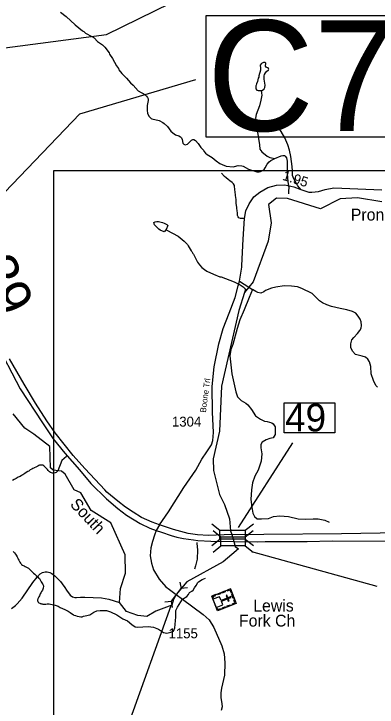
# Model space of a CAD drawing. Extents: x 1248089 to 1457196, y 820910 to 988753.
# Drawn here: x 1300259 to 1304859, y 882884 to 891661 of the extents above; entities that cross this region are included whole.
import ezdxf

# ---------------------------------------------------------------- set-up
doc = ezdxf.new("R2010")
doc.units = 0
for name, color, linetype in [('Exist Cultural Church with Cemetary CELL', 7, 'Continuous'), ('Exist Cultural Church with Cemetery Label', 7, 'Continuous'), ('Exist Hydrographic Creek Single Shore', 7, 'Continuous'), ('Exist Hydrographic Misc Water Feature', 7, 'Continuous'), ('Exist Road Non-System Type 51', 7, 'Continuous'), ('Exist Road Primary US Divided Attributed', 7, 'Continuous'), ('Exist Road Primary US Mileage Hundredths English Label', 7, 'Continuous'), ('Exist Road Primary US Structure Culvert Number Label', 7, 'Continuous'), ('Exist Road Primary US Structure Standard Bridge CELL', 7, 'Continuous'), ('Exist Road Secondary Structure Culvert CELL', 7, 'Continuous'), ('Exist Road Secondary Type 51 Attributed', 7, 'Continuous'), ('Exist Road Secondary Type 51 Label', 7, 'Continuous'), ('Map Preparation Inset Cut Line', 7, 'Continuous'), ('Prop GRAU CAT1 Cell', 7, 'Continuous'), ('Prop Guardrail', 7, 'Continuous'), ('Prop Guardrail Anchor Unit CELL', 7, 'Continuous'), ('Prop Lane Lines', 7, 'Continuous')]:
    doc.layers.add(name, color=color, linetype=linetype)

msp = doc.modelspace()

# ---------------------------------------------------------------- linework, layer by layer
at = {"layer": 'Exist Cultural Church with Cemetary CELL'}
for points in [[(1303001.4, 884381.6), (1303073.5, 884196), (1302836.1, 884103.8), (1302764, 884289.3)], [(1302961, 884365.9), (1302965.1, 884355.3), (1302995.1, 884367), (1303009.8, 884329.1), (1303020.2, 884333.2), (1303001.4, 884381.6)], [(1302776.1, 884258.5), (1302786.8, 884262.7), (1302778.8, 884283.2), (1302816.5, 884297.8), (1302812.4, 884308.2), (1302764.1, 884289.4)], [(1302779.7, 884249.2), (1302820.3, 884144.6), (1302904.7, 884177.4), (1302886.4, 884224.7), (1302962.3, 884254.3), (1302974.2, 884223.5), (1302984.5, 884227.5), (1302972.5, 884258.3), (1303011.9, 884273.5), (1303007.7, 884284.4), (1302968.3, 884269.1), (1302956.4, 884299.9), (1302946.1, 884295.9), (1302958.1, 884265.1), (1302882.1, 884235.6), (1302864.1, 884282)], [(1302829.2, 884314.7), (1302869.6, 884330.4), (1302873.7, 884319.8), (1302833.3, 884304.1)], [(1302891.9, 884339), (1302932.2, 884354.7), (1302936.4, 884344.1), (1302896, 884328.4)], [(1303028.2, 884312.5), (1303047, 884264.2), (1303036.3, 884260.1), (1303017.6, 884308.4)], [(1303033.1, 884180.2), (1303029, 884190.8), (1303059, 884202.5), (1303044.3, 884240.3), (1303054.7, 884244.3), (1303073.5, 884195.9)], [(1302824.2, 884134.6), (1302834.9, 884138.8), (1302842.8, 884118.3), (1302880.5, 884132.9), (1302884.5, 884122.6), (1302836.1, 884103.8)], [(1302899.4, 884140.5), (1302939.8, 884156.2), (1302943.9, 884145.6), (1302903.5, 884129.9)], [(1302960.8, 884164.4), (1303001.2, 884180.1), (1303005.3, 884169.5), (1302965, 884153.8)]]:
    msp.add_lwpolyline(points, close=True, dxfattribs=at)
at = {"layer": 'Exist Hydrographic Creek Single Shore'}
for points in [[(1304917.9, 889281.6), (1304609.9, 889330.4), (1304392.9, 889318.4), (1304139.9, 889192.1), (1303725.9, 889325.1), (1303584.9, 889328), (1303482.9, 889247.9), (1303518.9, 889014.2), (1303479.9, 888781.9), (1303290.5, 888269.9), (1303181.5, 888133.6), (1303108.9, 887906.3), (1302886.9, 886945.5), (1302865, 886378), (1302781.9, 886028.4), (1302786.9, 885880.7), (1302862.9, 885577.1), (1302927, 885451), (1302991.4, 885267.9), (1303000.2, 885117.6), (1303019.6, 885067.5)], [(1302314.9, 884308.9), (1302283.6, 884260), (1302257.3, 884176.1), (1302054.6, 884098), (1301944, 884029.6), (1301827, 884041.8), (1301686.9, 884093.8), (1301596.3, 884207.9), (1301609.9, 884387.5), (1301672.9, 884579.9), (1301669.9, 884813.1), (1301487.9, 885217.3), (1301238.5, 885372.4), (1301108.2, 885595.5), (1301022.1, 885635.3), (1300907.4, 885834.1), (1300863.2, 885869.4), (1300757.3, 885882.7), (1300721.9, 885913.6), (1300715.3, 886185.3), (1300512.9, 886339.9), (1300397.9, 886417.7), (1300251.9, 886597.8)], [(1303019.6, 885067.5), (1303044.3, 884981.2), (1303060.9, 884917.2), (1303102.2, 884886.5), (1303021, 884815.5), (1302909.4, 884725), (1302447.4, 884471.9), (1302314.9, 884308.9)]]:
    msp.add_lwpolyline(points, dxfattribs=at)
at = {"layer": 'Exist Hydrographic Misc Water Feature'}
for points in [[(1300850, 891684.1), (1300920.5, 891628.1), (1301033.5, 891520.9), (1301127.5, 891446.3), (1301143.2, 891437.8), (1301166.6, 891417.1), (1301247.5, 891376.7), (1301275, 891358), (1301319.8, 891312.7), (1301380.6, 891270.9), (1301409.7, 891240.1), (1301463.8, 891168.6), (1301471.3, 891152.4), (1301509.7, 891095.3), (1301559.1, 891001.9), (1301582.2, 890969.2), (1301589.8, 890953), (1301626.6, 890908), (1301686.9, 890848.2), (1301737.2, 890788.8), (1301768.5, 890760), (1301834.4, 890686), (1301919.1, 890639.6), (1301940.5, 890619), (1301952.1, 890602.7), (1301959.6, 890586.5), (1301961.1, 890566.4), (1301947.3, 890502.8), (1301947.5, 890440.9), (1301952.3, 890398.8), (1301973.3, 890362.2), (1301996.7, 890337.4), (1302004.5, 890333.2), (1302098, 890312.5), (1302147.2, 890285.2), (1302162.9, 890272.6), (1302203.9, 890235.5), (1302248.3, 890178.2), (1302271.6, 890153.6), (1302306.9, 890130.5), (1302348.6, 890117.3), (1302370.3, 890104.7), (1302381.9, 890090.4), (1302391.3, 890070.2), (1302398, 890023.9), (1302411.6, 890009.6), (1302427.4, 890001.2), (1302459.7, 890012.1), (1302509.1, 890060.7), (1302525.3, 890070.3), (1302539.4, 890071.9), (1302557.1, 890059.4), (1302592, 890020.3), (1302626.6, 889971.3), (1302659.6, 889934.4), (1302663.3, 889924.4), (1302686.6, 889897.6), (1302708.1, 889881), (1302771.1, 889843.3), (1302821.9, 889801.7), (1302869, 889768.4), (1302896.7, 889753.7), (1302948.1, 889734.2), (1303035.9, 889725.6), (1303051.9, 889727.1), (1303100.4, 889741.8), (1303144.3, 889738.5), (1303164.1, 889731.9), (1303231.1, 889695.9), (1303310.4, 889667.7), (1303334.2, 889663), (1303366.2, 889662.1), (1303382.3, 889665.6), (1303414.8, 889680.7), (1303429.1, 889692.2), (1303441.6, 889709.9), (1303466.9, 889757.1), (1303489.8, 889786.5), (1303514.4, 889805.7), (1303563.9, 889828.5)], [(1303389.4, 890690.4), (1303401.2, 890692.7), (1303427.7, 890712), (1303436.3, 890727.8), (1303441.1, 890759.5), (1303429.3, 890835.9), (1303430.4, 890875.8), (1303434.8, 890891.7), (1303447.5, 890915.4), (1303458, 890931.1), (1303482.6, 890954.3), (1303486.8, 890962.2), (1303485.1, 890970.2), (1303479.2, 890976.4), (1303469.3, 890978.6), (1303455.5, 890987), (1303445.8, 890997.4), (1303449, 891039.2), (1303443.1, 891045.4), (1303435.2, 891047.6), (1303421.1, 891044.1), (1303396.8, 891032.8), (1303388.6, 891027), (1303378.1, 891011.3), (1303375.9, 891001.4), (1303383.4, 890981.2), (1303382.4, 890949.2), (1303360.4, 890877.9), (1303360, 890861.9), (1303351.5, 890846.2), (1303342.3, 890806.4), (1303329.5, 890774.8), (1303329, 890758.8), (1303324.8, 890750.9), (1303323.7, 890710.9), (1303337.3, 890696.6), (1303351.2, 890692.2), (1303389.4, 890690.4)], [(1303389.4, 890690.4), (1303396.2, 890656.9), (1303397.5, 890632.8), (1303387.8, 890569.2), (1303369.7, 890497.7), (1303328.6, 890387), (1303319.3, 890339.2), (1303335.5, 890274.8), (1303341.1, 890190.6), (1303367.8, 890002), (1303372.3, 889949.8), (1303397.3, 889913.1), (1303467.8, 889859.1), (1303499.3, 889842.1), (1303563.9, 889828.5)], [(1303563.9, 889828.5), (1303644.1, 889866), (1303666.2, 889869.3), (1303686.1, 889866.7), (1303696, 889860.5), (1303709.4, 889840.1), (1303720.1, 889795.8), (1303719.7, 889639.9), (1303728.9, 889535.7), (1303734.3, 889515.5), (1303740.7, 889459.3), (1303735.6, 889421.5), (1303738.8, 889383.2)], [(1302187.2, 888932.4), (1302162.8, 888900.1), (1302113, 888922.6), (1302093.3, 888935.1), (1302040.8, 888990.6), (1302031.5, 889018.9), (1302049.9, 889030.3), (1302068, 889033.8), (1302092, 889033.1), (1302139.7, 889021.7), (1302163.5, 889013), (1302195.1, 888996.2), (1302208.6, 888981.7), (1302187.2, 888932.4)], [(1302187.2, 888932.4), (1302197, 888924.1), (1302338.9, 888848), (1302417.1, 888781.8), (1302456, 888740.7), (1302467.5, 888724.4), (1302505.7, 888659.3), (1302513.4, 888651.1), (1302524.8, 888626.7), (1302532.6, 888618.5), (1302585.7, 888517), (1302608.8, 888484.4), (1302639.9, 888451.5), (1302671.2, 888426.6), (1302702.7, 888405.6), (1302785.5, 888365.3), (1302868.7, 888332.9), (1302882.6, 888330.5), (1303049, 888269.7), (1303124, 888231.6), (1303163.2, 888204.4), (1303192.3, 888173.6), (1303181.5, 888133.6)], [(1300229.5, 884134.5), (1300278.7, 884171.1), (1300301.2, 884192.4), (1300363.2, 884262.6), (1300498.9, 884460.6), (1300552.8, 884531.1), (1300589.9, 884569.9), (1300622.5, 884589), (1300638.6, 884594.5), (1300654.7, 884598), (1300678.7, 884597.4), (1300714.5, 884588.3), (1300740.1, 884575.6), (1300777.3, 884546.6), (1300847.4, 884472.5), (1300870.5, 884443.8), (1300905.3, 884398.9), (1300924.4, 884366.3), (1300970.6, 884303.1), (1301000, 884280.2), (1301029.8, 884271.3), (1301053.8, 884270.7), (1301101.9, 884277.2), (1301158, 884277.6), (1301367.7, 884265.5), (1301461.4, 884250.9), (1301596.3, 884207.9)]]:
    msp.add_lwpolyline(points, dxfattribs=at)
at = {"layer": 'Exist Road Non-System Type 51'}
msp.add_line((1303115, 888276.1), (1303281.3, 888173.2), dxfattribs=at)
for points in [[(1303891.6, 889436), (1303853.5, 889485.8), (1303805, 889570.7), (1303788, 889616.8), (1303788, 889672.6), (1303783.2, 889730.8), (1303766.2, 889854.6), (1303749.2, 889934.6), (1303729.9, 890002.6), (1303688.6, 890092.3), (1303642.6, 890170), (1303594.1, 890247.6), (1303562.6, 890262.2), (1303489.8, 890279.2), (1303421.9, 890286.4), (1303317.7, 890291.3), (1303252.2, 890288.9)], [(1303178.7, 889069.3), (1303127.3, 889070.5), (1303109.5, 889080.8), (1303099.7, 889093), (1303092, 889109.2), (1303090.3, 889123.2), (1303088.8, 889139.3), (1303085.5, 889171.4), (1303084.2, 889195.4), (1303080.5, 889211.7), (1303077, 889239.8), (1303075.7, 889261.8), (1303074.2, 889287.9), (1303072.7, 889311.9), (1303069.4, 889336), (1303065.9, 889360.1), (1303064.1, 889372.1), (1303057.6, 889438.3), (1303056.1, 889450.3), (1303054.4, 889466.4), (1303050.8, 889486.5), (1303039.4, 889508.7), (1303021.8, 889527.3), (1302994.1, 889545.8), (1302974.4, 889562.2), (1302947.1, 889585), (1302927.4, 889603.4), (1302888.5, 889646.4)], [(1303281.3, 888173.2), (1303237.7, 888068.9), (1303177.1, 887916), (1303121.3, 887787.4), (1303084.9, 887678.2), (1303031.6, 887474.4), (1303004.9, 887411.3), (1302992.8, 887333.7), (1303019.5, 887105.6), (1303070.4, 886875.1), (1303092.2, 886812.1), (1303135.9, 886766), (1303196.5, 886732), (1303223.1, 886710.1), (1303266.8, 886651.9), (1303320.1, 886571.9), (1303383.2, 886530.6), (1303431.6, 886506.3), (1303465.6, 886499.1), (1303523.8, 886484.5), (1303543.2, 886469.9), (1303567.4, 886431.1), (1303569.8, 886380.2), (1303567.4, 886334.1), (1303543.2, 886295.3), (1303502, 886285.6), (1303455.9, 886268.6), (1303405, 886239.5), (1303385.6, 886210.3), (1303388, 886166.7), (1303397.7, 886091.5), (1303390.4, 885999.3), (1303354.1, 885882.8), (1303310.4, 885807.6), (1303278.9, 885722.7), (1303269.2, 885632.9), (1303259.5, 885514), (1303271.6, 885417), (1303283.8, 885339.3), (1303305.6, 885298.1), (1303341.9, 885269), (1303395.3, 885269), (1303482.6, 885273.8), (1303548, 885298.1), (1303625.6, 885307.8), (1303734.7, 885295.6), (1303860.8, 885266.5), (1303955.3, 885261.7), (1304049.9, 885269), (1304110.5, 885266.5), (1304195.4, 885249.5), (1304253.5, 885225.3)], [(1304862.1, 886935.8), (1304842.7, 886955.2), (1304813.6, 887018.3), (1304784.5, 887105.6), (1304779.6, 887195.4), (1304762.7, 887253.6), (1304740.9, 887290), (1304711.8, 887314.3), (1304668.1, 887328.8), (1304585.7, 887348.2), (1304546.9, 887391.9), (1304527.5, 887438), (1304525.1, 887484.1), (1304539.6, 887535.1), (1304563.9, 887564.2), (1304612.4, 887615.1), (1304641.5, 887651.5), (1304656, 887680.6), (1304660.8, 887717), (1304658.4, 887760.7), (1304646.3, 887797.1), (1304619.6, 887835.9), (1304588.1, 887869.9), (1304546.9, 887891.7), (1304476.6, 887916), (1304391.7, 887930.6), (1304282.6, 887954.8), (1304222, 887976.7), (1304166.3, 888000.9), (1304127.5, 888027.6), (1304035.3, 888119.8), (1303906.8, 888185.3), (1303851.1, 888207.1), (1303773.5, 888214.4), (1303683.8, 888216.8), (1303574.7, 888199.9), (1303521.3, 888187.7), (1303446.2, 888158.6), (1303424.4, 888141.6), (1303388, 888127.1), (1303349.2, 888134.4), (1303322.5, 888146.5), (1303281.3, 888173.2)], [(1300926.3, 886056.8), (1300866.3, 886006.7), (1300815.2, 885874.1), (1300805, 885864.3), (1300792.8, 885854.6), (1300780.7, 885850.8), (1300766.7, 885847.1), (1300758.7, 885847.4), (1300748.7, 885847.6), (1300736.7, 885851.9), (1300724.8, 885856.1), (1300711, 885864.4), (1300695.3, 885878.9), (1300685.7, 885891.1), (1300673.9, 885903.4), (1300664.2, 885915.6), (1300652.4, 885925.8), (1300636.6, 885940.4), (1300625, 885946.6), (1300613, 885948.8), (1300595, 885949.2), (1300585, 885947.4), (1300576.7, 885943.8), (1300560.5, 885936.1), (1300546.3, 885926.4), (1300536.2, 885922.6), (1300518, 885913.1), (1300512, 885911.2), (1300499.9, 885905.5), (1300485.7, 885897.8), (1300467.3, 885886.1), (1300457.1, 885878.3), (1300447, 885872.7), (1300434.8, 885865), (1300414.6, 885853.4), (1300398.4, 885843.7), (1300372, 885826.4), (1300355.6, 885816.7), (1300337.4, 885805.1), (1300315.1, 885793.7), (1300288.8, 885778.2), (1300264.5, 885766.9), (1300242.1, 885753.4)], [(1302576.4, 884967.7), (1302576.4, 884956.2), (1302582.9, 884875.6), (1302578.9, 884758.4), (1302557.9, 884673.3), (1302546.9, 884629.2)], [(1300249.2, 884852.5), (1300264.9, 884838.1), (1300280.4, 884821.8), (1300288.2, 884809.7), (1300301.7, 884785.4), (1300309.4, 884771), (1300313, 884758.9), (1300320.7, 884742.8), (1300326.5, 884734.6), (1300334.2, 884720.5), (1300343.8, 884706.3), (1300351.6, 884696.1), (1300357.4, 884688), (1300369.2, 884679.6), (1300389.1, 884673.2), (1300403, 884664.9), (1300418.8, 884656.5), (1300434.6, 884648), (1300444.3, 884641.8), (1300460, 884627.5), (1300467.9, 884619.3), (1300479.7, 884609.1), (1300487.5, 884600.9), (1300501.2, 884586.5), (1300509.1, 884580.3), (1300524.7, 884566), (1300530.6, 884561.8), (1300542.4, 884551.6), (1300556.1, 884539.1), (1300567.9, 884526.9), (1300583.4, 884510.6), (1300587.3, 884504.5), (1300596.9, 884486.3), (1300606.6, 884470.1), (1300621.9, 884443.5), (1300625.8, 884439.5), (1300629.6, 884429.4), (1300633.4, 884419.3), (1300633.2, 884409.3), (1300630.9, 884395.3), (1300628.8, 884389.4), (1300626.3, 884377.4), (1300620.1, 884365.5), (1300609.7, 884347.7), (1300603.5, 884336.1), (1300601.4, 884330.1), (1300592.9, 884316.3), (1300588.7, 884306.3), (1300582.4, 884292.4), (1300576.2, 884280.6), (1300570, 884270.7), (1300563.5, 884256.8), (1300561.3, 884248.8), (1300559.2, 884240.9), (1300559, 884232.9), (1300562.8, 884222.8), (1300568.6, 884214.7), (1300576.4, 884204.5), (1300586.1, 884198.3), (1300592.1, 884196.2), (1300602.1, 884194), (1300610, 884191.6), (1300618, 884191.5), (1300624, 884189.4), (1300652, 884188.8), (1300662, 884188.6), (1300682, 884190), (1300704, 884189.5), (1300724, 884187.1), (1300743.9, 884182.5), (1300763.8, 884178.1), (1300779.8, 884173.8), (1300819.5, 884160.8), (1300845.2, 884146.3), (1300872.8, 884133.5), (1300902.5, 884118.9), (1300948.1, 884097.8), (1300971.8, 884081.3), (1300987.4, 884068.8), (1301011.2, 884056.3), (1301019, 884050.1), (1301040.9, 884043.5), (1301058.8, 884037.1), (1301084.7, 884030.6), (1301106.6, 884028), (1301122.6, 884027.6), (1301142.8, 884035.2), (1301160.9, 884038.9)], [(1302392.6, 884249.1), (1302447.7, 884283.1), (1302470.3, 884310.2), (1302483.8, 884335.1), (1302513.2, 884353.1), (1302529, 884364.4), (1302547, 884396.1), (1302567.4, 884425.4), (1302587.7, 884461.6), (1302596.7, 884470.6), (1302641.8, 884497.7), (1302684.7, 884515.8)], [(1301160.9, 884038.9), (1301222.6, 884053.4), (1301270, 884085.1), (1301310.6, 884103.1), (1301351.2, 884107.6), (1301432.5, 884107.6), (1301484.4, 884089.6), (1301563.4, 884053.4), (1301640.1, 884001.5), (1301698.8, 883974.4), (1301753, 883929.2), (1301793.6, 883899.8), (1301829.7, 883897.6), (1301890.6, 883902.1), (1301960.6, 883906.6), (1302026.1, 883897.6), (1302089.3, 883870.5), (1302152.4, 883829.8), (1302195.3, 883820.8), (1302247.2, 883832.1), (1302278.8, 883845.6), (1302290.1, 883866), (1302296.9, 883886.3), (1302301.4, 883931.5), (1302303.7, 883978.9), (1302310.4, 884024.1), (1302308.2, 884069.2), (1302308.2, 884107.6), (1302330.8, 884148.3), (1302392.6, 884249.1)]]:
    msp.add_lwpolyline(points, dxfattribs=at)
at = {"layer": 'Exist Road Primary US Divided Attributed'}
for points in [[(1300016.6, 887519.6), (1300337.2, 886913), (1300620.1, 886481.4), (1300757.9, 886280.7), (1300902.7, 886098), (1301088.5, 885886.9), (1301233.3, 885716.8), (1301431.1, 885521.8), (1301576.5, 885398.7), (1301686.9, 885315.4), (1301856.7, 885209.7), (1301982.8, 885150.3), (1302062.2, 885120.7)], [(1301435.4, 885603.4), (1301411.3, 885637), (1301289.7, 885764.3), (1301159.2, 885904.1), (1301010.5, 886068.1), (1300779.8, 886356.6), (1300676.6, 886508.5), (1300530.9, 886733.3), (1300389.4, 886971.1), (1300204.3, 887293)], [(1302101.2, 885193), (1302011.7, 885225.6), (1301875.1, 885283.3), (1301768.9, 885350.2), (1301671.7, 885417), (1301574.6, 885489.9), (1301435.4, 885603.4)], [(1303019.6, 885067.5), (1302723.7, 885058.5), (1302584.8, 885065.2), (1302467.5, 885081.7), (1302282.3, 885133), (1302101.2, 885193)], [(1302062.2, 885120.7), (1302130.2, 885098.4), (1302251.6, 885054.7), (1302321.2, 885034.7), (1302407.2, 885017), (1302535.7, 885001.7), (1302587.6, 884993.4), (1302753.8, 884985.2), (1303044.3, 884981.2)], [(1308244.1, 883707.8), (1307568.4, 884130.4), (1307155.8, 884404.4), (1306706.9, 884686.8), (1306440.8, 884829), (1306207.7, 884928.3), (1305972, 885000.8), (1305733.9, 885053.7), (1305558.7, 885078.6), (1305469.7, 885090.9), (1305400.1, 885088.5), (1305214.9, 885091.8), (1304895.6, 885086.8), (1304408, 885078.6), (1303424.5, 885070.1), (1303235, 885066.3), (1303019.6, 885067.5)], [(1303044.3, 884981.2), (1303339.7, 884978.1), (1303439.9, 884979.3), (1303971.6, 884981.6), (1304289.9, 884987.5), (1305027.9, 884984), (1305312, 884985.2), (1305400.4, 884981.6), (1305534.8, 884974.5), (1305649.2, 884965.1), (1305815.4, 884940.3), (1305953.3, 884908.5), (1306065.3, 884882.5), (1306208, 884838.9), (1306311.7, 884800), (1306424.9, 884752.8), (1306510.9, 884710.3), (1306723.1, 884594.8), (1306858.7, 884508.7), (1307009.6, 884407.2), (1307238.3, 884258.6), (1307768.8, 883917.8), (1308208.6, 883633)]]:
    msp.add_lwpolyline(points, dxfattribs=at)
at = {"layer": 'Exist Road Primary US Structure Culvert Number Label'}
msp.add_lwpolyline([(1298480.6, 891255), (1300076, 891224.4), (1301431, 891400), (1303062, 892203)], dxfattribs=at)
msp.add_lwpolyline([(1302692.1, 891640), (1307979.8, 891640), (1307979.8, 890101), (1302692.1, 890101)], close=True, dxfattribs=at)
at = {"layer": 'Exist Road Primary US Structure Standard Bridge CELL'}
for p, q in [((1302764.6, 885204.4), (1302868.1, 885124.4)), ((1303188.6, 885123.9), (1303292.1, 885203.9)), ((1302781.9, 885120.4), (1302881.4, 885040.3)), ((1303189.5, 885039.8), (1303289, 885119.8)), ((1302764.6, 884928.6), (1302868.1, 885008.6)), ((1303188.6, 885010.7), (1303292.1, 884930.7)), ((1302781.9, 884844.5), (1302881.4, 884924.6)), ((1303189.5, 884926.6), (1303289, 884846.6))]:
    msp.add_line(p, q, dxfattribs=at)
for points in [[(1302868.1, 885124.4), (1303188.6, 885124.4), (1303188.6, 885008.6), (1302868.1, 885008.6)], [(1302881.4, 885040.3), (1303189.5, 885040.3), (1303189.5, 884924.6), (1302881.4, 884924.6)]]:
    msp.add_lwpolyline(points, close=True, dxfattribs=at)
at = {"layer": 'Exist Road Secondary Structure Culvert CELL'}
for p, q in [((1302362.7, 884466.3), (1302375.8, 884384)), ((1302254.9, 884226.7), (1302375.8, 884384)), ((1302458.6, 884392.6), (1302375.8, 884384)), ((1302172.1, 884218.2), (1302254.9, 884226.7)), ((1302267.9, 884144.5), (1302254.9, 884226.7))]:
    msp.add_line(p, q, dxfattribs=at)
at = {"layer": 'Exist Road Secondary Type 51 Attributed'}
for points in [[(1302101.2, 885193), (1302218.6, 885356.6), (1302412.8, 885663.4), (1302561.5, 885885.1), (1302637.4, 886021.8), (1302704.2, 886116), (1302761.8, 886203.3), (1302780.1, 886261), (1302786.1, 886361.2), (1302772.5, 886616.4), (1302770.9, 886943.4), (1302796.7, 887192.5), (1302854.3, 887483), (1302907.4, 887675.9), (1302983.3, 887871.8), (1303060.4, 888069.6), (1303099.8, 888219.9), (1303115, 888276.1), (1303146.9, 888452.3), (1303147.2, 888474.1), (1303162, 888809.6), (1303178.7, 889069.3), (1303196.6, 889165.7), (1303237.6, 889256.8), (1303299.8, 889344.9), (1303372.7, 889402.6), (1303474.3, 889461.8), (1303583.6, 889493.7), (1303691.3, 889496.7), (1303803.6, 889469.4), (1303891.6, 889436), (1303993.3, 889404.1), (1304033.4, 889405.6), (1304118.4, 889411.7), (1304201.8, 889436), (1304312.6, 889458.8), (1304412.8, 889455.7), (1304918.1, 889434.5)], [(1302101.2, 885193), (1302062.2, 885120.7)], [(1302062.2, 885120.7), (1302041.7, 885062.6), (1302012.8, 884981.9), (1301992.7, 884900.4), (1301986.1, 884797.8), (1302001, 884705.2), (1302027.4, 884622.5), (1302098.4, 884503.9), (1302184.3, 884407.9), (1302231.1, 884373.5), (1302314.9, 884308.9)], [(1302314.9, 884308.9), (1302392.6, 884249.1), (1302656.6, 884054.9), (1302732.6, 883990.4), (1302790.4, 883892.8), (1302892.9, 883661.2), (1302920.8, 883559.6), (1302930.7, 883443.8), (1302927.4, 883288.3), (1302889.4, 883124.5), (1302879.5, 883064.6), (1302877.8, 883005.1), (1302892.7, 882925.7), (1302896, 882887.6), (1302882.8, 882839.6)]]:
    msp.add_lwpolyline(points, dxfattribs=at)
at = {"layer": 'Map Preparation Inset Cut Line'}
msp.add_lwpolyline([(1313026.2, 867658.5), (1300766.9, 867658.5), (1300766.9, 889680.3), (1313026.2, 889680.3)], close=True, dxfattribs=at)
at = {"layer": 'Prop Guardrail'}
for p, q in [((1303105.2, 885157.6), (1303791, 886230.1)), ((1303266.9, 884855.6), (1304854.3, 884414.6))]:
    msp.add_line(p, q, dxfattribs=at)
msp.add_lwpolyline([(1303679.9, 886737.8), (1304324, 886737.8), (1304324, 886355.5), (1303679.9, 886355.5)], close=True, dxfattribs=at)
at = {"layer": 'Prop Guardrail Anchor Unit CELL'}
msp.add_line((1302248.3, 884168.2), (1301461.1, 881977.6), dxfattribs=at)
msp.add_lwpolyline([(1299232.3, 889800.4), (1300143.9, 889404), (1301095.1, 890394.9), (1302561.6, 890830.8)], dxfattribs=at)

# ---------------------------------------------------------------- texts
at = {"layer": 'Exist Cultural Church with Cemetery Label'}
for s, p in [('Lewis', (1303290.1, 884093.9)), (' Fork Ch', (1303053.8, 883903.9))]:
    msp.add_text(s, height=150, dxfattribs=at).set_placement(p)
at = {"layer": 'Exist Hydrographic Creek Single Shore'}
msp.add_text('Prong', height=150, dxfattribs=at).set_placement((1304526, 889044.6))
msp.add_text('South', height=150, rotation=313.2643, dxfattribs=at).set_placement((1300961.5, 885443.1))
at = {"layer": 'Exist Road Primary US Mileage Hundredths English Label'}
msp.add_text('1.39', height=500, rotation=294.18043, dxfattribs=at).set_placement((1299540.4, 888982))
at = {"layer": 'Exist Road Primary US Structure Culvert Number Label'}
msp.add_text('C740', height=1400, dxfattribs=at).set_placement((1302705.2, 890180.1))
at = {"layer": 'Exist Road Secondary Type 51 Label'}
msp.add_text('Boone Trl', height=75, rotation=82.5809, dxfattribs=at).set_placement((1302690.3, 886609.6))
at = {"layer": 'Prop GRAU CAT1 Cell'}
msp.add_text('1.95', height=125, rotation=342.58444, dxfattribs=at).set_placement((1303651.5, 889562.2))
at = {"layer": 'Prop Guardrail'}
msp.add_text('49', height=350, dxfattribs=at).set_placement((1303692.4, 886375.3))
at = {"layer": 'Prop Lane Lines'}
for s, p in [('1304', (1302260.3, 886436.1)), ('1155', (1302217.2, 883755.6))]:
    msp.add_text(s, height=125, dxfattribs=at).set_placement(p)

doc.saveas('drawing.dxf')
